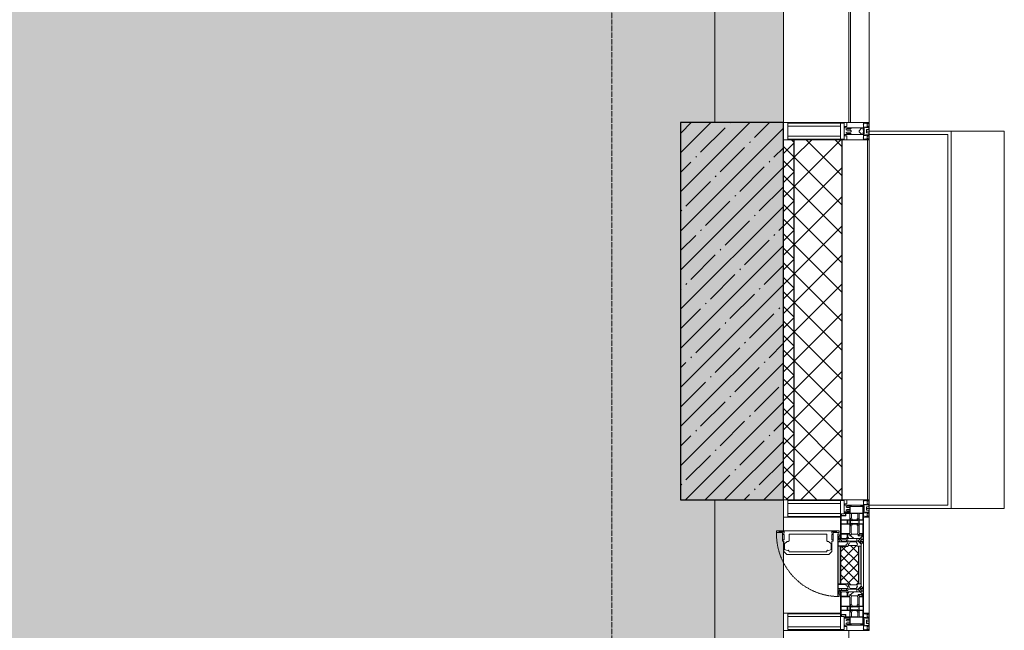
# Model space of a CAD drawing. Header units: millimetres. Extents: x -542966 to 178656, y -69521 to 267189.
# Tile 319 of 388: x -157028 to -154160, y 251906 to 253686. Entities that reach past the tile are written whole.
import ezdxf

# ---------------------------------------------------------------- set-up
doc = ezdxf.new("R2010")
doc.units = ezdxf.units.MM
doc.linetypes.add('-D1-02х01', pattern=[3, 2, -1])
doc.linetypes.add('-D1d1-15x02', pattern=[19, 15, -2, 0, -2])
for name, color, linetype, lineweight in [('_0', 7, 'Continuous', 13), ('A-COLS', 7, 'Continuous', 5), ('A-DETL-GENF', 7, 'Continuous', 5), ('A-GLAZ', 7, 'Continuous', 5), ('A-GLAZ-CURT', 8, 'Continuous', 5), ('A-GLAZ-CWMG', 8, 'Continuous', 5), ('A-WALL', 7, 'Continuous', 5), ('A-WALL-FNSH', 8, 'Continuous', 5), ('I-WALL', 7, 'Continuous', 5), ('S-COLS', 7, 'Continuous', 5), ('S-GRID', 7, 'Continuous', 5)]:
    doc.layers.add(name, color=color, linetype=linetype, lineweight=lineweight)

# ---------------------------------------------------------------- blocks, each defined once
blk = doc.blocks.new('System Panel - A_PAN_Glass-4754382-50_AS_M_L19')
at = {"layer": 'A-GLAZ-CURT'}
for p, q in [((800, 55), (-800, 55)), ((-800, 55), (-800, 0)), ((800, 0), (800, 55)), ((-800, 0), (800, 0))]:
    blk.add_line(p, q, dxfattribs=at)
blk = doc.blocks.new('Rectangular Mullion - 50Wx250H-V1-50_AS_M_L19')
at = {"layer": 'A-DETL-GENF'}
for p, q in [((-25, 65.2), (-25, 250)), ((-25, 250), (0, 250)), ((-23, 237.3), (0, 237.3)), ((-23, 237.3), (-23, 73.6)), ((-14.9, 84), (-14.9, 237.3)), ((25, 250), (0, 250)), ((23, 237.3), (0, 237.3)), ((14.9, 84), (14.9, 237.3)), ((23, 237.3), (23, 73.6)), ((25, 65.2), (25, 250)), ((-14, 65.2), (-25, 65.2)), ((0, 84), (-23, 84)), ((-0.5, 73.6), (-23, 73.6)), ((-14, 71.3), (-14, 65.2)), ((-10, 71.3), (-14, 71.3)), ((-10, 53), (-10, 71.3)), ((-7, 65.2), (-5.9, 67.3)), ((-7, 65.2), (-7, 54.7)), ((-4.1, 67.3), (-5.9, 67.3)), ((-4.1, 67.3), (-2.9, 65.1)), ((-2.9, 65.1), (-2.9, 54.6)), ((0, 84), (23, 84)), ((0.5, 73.6), (23, 73.6)), ((4.1, 67.3), (2.9, 65.1)), ((2.9, 65.1), (2.9, 54.6)), ((4.1, 67.3), (5.9, 67.3)), ((7, 65.2), (5.9, 67.3)), ((7, 65.2), (7, 54.7)), ((10, 71.3), (14, 71.3)), ((10, 53), (10, 71.3)), ((14, 71.3), (14, 65.2)), ((14, 65.2), (25, 65.2)), ((-8.7, 53), (-10, 53)), ((-10, 53), (-10, 17)), ((-8.7, 53), (-7, 54.7)), ((-8.5, 23), (-1.5, 30)), ((-1.3, 53), (-2.9, 54.6)), ((-1.5, 30), (0, 30)), ((0, 53), (-1.3, 53)), ((0, 53), (1.3, 53)), ((1.5, 30), (0, 30)), ((1.3, 53), (2.9, 54.6)), ((8.5, 23), (1.5, 30)), ((8.7, 53), (7, 54.7)), ((8.7, 53), (10, 53)), ((10, 53), (10, 17)), ((-23.8, 14.6), (-25, 14.2)), ((-25, 0), (-25, 14.2)), ((-22.3, 17), (-23.8, 17)), ((-23.8, 17), (-23.8, 14.6)), ((-22.5, 10.6), (-23.8, 14.6)), ((-22.5, 10.6), (-23.7, 9.9)), ((-23.7, 1.3), (-23.7, 9.9)), ((-23.7, 1.3), (-11.8, 1.3)), ((-23.2, 10.2), (-22.5, 8)), ((-22.5, 8), (-22.5, 4.5)), ((-21.3, 4.5), (-22.5, 4.5)), ((-22.3, 17), (-22.3, 16)), ((-22.3, 16), (-21.3, 16)), ((-19, 17.6), (-21.3, 16)), ((-21.3, 4.5), (-21.3, 6.5)), ((-21.3, 6.5), (-14.2, 6.5)), ((-18.4, 16.6), (-19, 17.6)), ((-7.4, 16.6), (-18.4, 16.6)), ((-14.2, 6.5), (-14.2, 4.5)), ((-13.2, 4.5), (-14.2, 4.5)), ((-13.2, 4.5), (-12.2, 7.2)), ((-12.7, 7.6), (-11.3, 11.4)), ((-12.7, 7.6), (-11.8, 6.9)), ((-12.2, 9), (-12.2, 14.8)), ((-12.2, 14.8), (0, 14.8)), ((-11.8, 1.3), (-11.8, 6.9)), ((-10.5, 11.2), (-11.3, 11.4)), ((-10.5, 1.5), (-10.5, 11.2)), ((-4.8, 1.5), (-10.5, 1.5)), ((-10, 17), (-7.5, 17)), ((-8.5, 18.5), (-8.5, 23)), ((-7.5, 18.5), (-8.5, 18.5)), ((-7.5, 17), (-7.5, 18.5)), ((-7.4, 18), (-7.4, 16.6)), ((-2.6, 18), (-7.4, 18)), ((0, 8), (-4.8, 8)), ((-4.8, 1.5), (-4.8, 8)), ((-2.6, 18), (-2.6, 16.8)), ((-2.6, 16.8), (0, 16.8)), ((2.6, 16.8), (0, 16.8)), ((0, 14.8), (0, 16.8)), ((0, 14.8), (0, 16.8)), ((12.2, 14.8), (0, 14.8)), ((0, 0), (0, 8)), ((0, 8), (4.8, 8)), ((0, 0), (0, 8)), ((2.6, 18), (2.6, 16.8)), ((2.6, 18), (7.4, 18)), ((4.8, 1.5), (4.8, 8)), ((4.8, 1.5), (10.5, 1.5)), ((7.4, 18), (7.4, 16.6)), ((7.4, 16.6), (18.4, 16.6)), ((7.5, 18.5), (8.5, 18.5)), ((7.5, 17), (7.5, 18.5)), ((10, 17), (7.5, 17)), ((8.5, 18.5), (8.5, 23)), ((10.5, 11.2), (11.3, 11.4)), ((10.5, 1.5), (10.5, 11.2)), ((12.7, 7.6), (11.3, 11.4)), ((12.7, 7.6), (11.8, 6.9)), ((11.8, 1.3), (11.8, 6.9)), ((23.7, 1.3), (11.8, 1.3)), ((12.2, 9), (12.2, 14.8)), ((13.2, 4.5), (12.2, 7.2)), ((13.2, 4.5), (14.2, 4.5)), ((21.3, 6.5), (14.2, 6.5)), ((14.2, 6.5), (14.2, 4.5)), ((18.4, 16.6), (19, 17.6)), ((19, 17.6), (21.3, 16)), ((22.3, 16), (21.3, 16)), ((21.3, 4.5), (21.3, 6.5)), ((21.3, 4.5), (22.5, 4.5)), ((22.3, 17), (22.3, 16)), ((22.3, 17), (23.8, 17)), ((22.5, 10.6), (23.8, 14.6)), ((22.5, 10.6), (23.7, 9.9)), ((23.2, 10.2), (22.5, 8)), ((22.5, 8), (22.5, 4.5)), ((23.7, 1.3), (23.7, 9.9)), ((23.8, 17), (23.8, 14.6)), ((23.8, 14.6), (25, 14.2)), ((25, 0), (25, 14.2)), ((-25, 0), (0, 0)), ((25, 0), (0, 0))]:
    blk.add_line(p, q, dxfattribs=at)
for centre, start, end in [((-0.5, 73.1), 360, 90), ((0.5, 73.1), 90, 180)]:
    blk.add_arc(centre, 0.5, start, end, dxfattribs=at)
blk = doc.blocks.new('Rectangular Mullion - R_StandardFrame_50Wx250H-4754379-50_AS_M_L19')
at = {"layer": 'A-GLAZ-CWMG', "lineweight": 9}
for p, q in [((-25, -250), (-25, 0)), ((-25, 0), (25, 0)), ((25, 0), (25, -250)), ((25, -250), (-25, -250))]:
    blk.add_line(p, q, dxfattribs=at)
blk = doc.blocks.new('Rectangular Mullion - 50Wx250H-2623690-50_AS_M_L19')
at = {"layer": 'A-DETL-GENF'}
for p, q in [((-25, 84), (-25, 250)), ((-25, 250), (0, 250)), ((-23, 237.3), (0, 237.3)), ((-23, 237.3), (-23, 84)), ((-14.9, 84), (-14.9, 237.3)), ((25, 250), (0, 250)), ((23, 237.3), (0, 237.3)), ((14.9, 84), (14.9, 237.3)), ((23, 237.3), (23, 73.6)), ((25, 65.2), (25, 250)), ((0, 84), (-15, 84)), ((-0.5, 73.6), (-15, 73.6)), ((-10, 71.3), (-12, 71.3)), ((-10, 57.4), (-10, 71.3)), ((-7, 65.2), (-5.9, 67.3)), ((-7, 65.2), (-7, 57)), ((-4.1, 67.3), (-5.9, 67.3)), ((-4.1, 67.3), (-2.9, 65.1)), ((-2.9, 65.1), (-2.9, 57)), ((0, 84), (23, 84)), ((0.5, 73.6), (23, 73.6)), ((4.1, 67.3), (2.9, 65.1)), ((2.9, 65.1), (2.9, 57)), ((4.1, 67.3), (5.9, 67.3)), ((7, 65.2), (5.9, 67.3)), ((7, 65.2), (7, 54.7)), ((10, 71.3), (14, 71.3)), ((10, 53), (10, 71.3)), ((14, 71.3), (14, 65.2)), ((14, 65.2), (25, 65.2)), ((8.7, 53), (7, 54.7)), ((8.7, 53), (10, 53)), ((10, 53), (10, 17)), ((-23.8, 14.6), (-25, 14.2)), ((-25, 0), (-25, 14.2)), ((-23.8, 17), (-23.8, 14.6)), ((-22.5, 10.6), (-23.8, 14.6)), ((-22.5, 10.6), (-23.7, 9.9)), ((-23.7, 1.3), (-23.7, 9.9)), ((-23.7, 1.3), (-11.8, 1.3)), ((-23.2, 10.2), (-22.5, 8)), ((-22.5, 8), (-22.5, 4.5)), ((-21.3, 4.5), (-22.5, 4.5)), ((-22.3, 17), (-22.3, 16)), ((-22.3, 16), (-21.3, 16)), ((-19.9, 17), (-21.3, 16)), ((-21.3, 4.5), (-21.3, 6.5)), ((-21.3, 6.5), (-14.2, 6.5)), ((-7.4, 16.6), (-18.4, 16.6)), ((-14.2, 6.5), (-14.2, 4.5)), ((-13.2, 4.5), (-14.2, 4.5)), ((-13.2, 4.5), (-12.2, 7.2)), ((-12.7, 7.6), (-11.3, 11.4)), ((-12.7, 7.6), (-11.8, 6.9)), ((-12.2, 9), (-12.2, 14.8)), ((-12.2, 14.8), (0, 14.8)), ((-11.8, 1.3), (-11.8, 6.9)), ((-10.5, 11.2), (-11.3, 11.4)), ((-10.5, 1.5), (-10.5, 11.2)), ((-4.8, 1.5), (-10.5, 1.5)), ((0, 8), (-4.8, 8)), ((-4.8, 1.5), (-4.8, 8)), ((-2.6, 16.8), (0, 16.8)), ((2.6, 16.8), (0, 16.8)), ((0, 14.8), (0, 16.8)), ((0, 14.8), (0, 16.8)), ((12.2, 14.8), (0, 14.8)), ((0, 0), (0, 8)), ((0, 8), (4.8, 8)), ((0, 0), (0, 8)), ((4.8, 1.5), (4.8, 8)), ((4.8, 1.5), (10.5, 1.5)), ((8.5, 23), (6, 25.5)), ((6, 18), (7.4, 18)), ((7.4, 18), (7.4, 16.6)), ((7.4, 16.6), (18.4, 16.6)), ((7.5, 18.5), (8.5, 18.5)), ((7.5, 17), (7.5, 18.5)), ((10, 17), (7.5, 17)), ((8.5, 18.5), (8.5, 23)), ((10.5, 11.2), (11.3, 11.4)), ((10.5, 1.5), (10.5, 11.2)), ((12.7, 7.6), (11.3, 11.4)), ((12.7, 7.6), (11.8, 6.9)), ((11.8, 1.3), (11.8, 6.9)), ((23.7, 1.3), (11.8, 1.3)), ((12.2, 9), (12.2, 14.8)), ((13.2, 4.5), (12.2, 7.2)), ((13.2, 4.5), (14.2, 4.5)), ((21.3, 6.5), (14.2, 6.5)), ((14.2, 6.5), (14.2, 4.5)), ((18.4, 16.6), (19, 17.6)), ((19, 17.6), (21.3, 16)), ((22.3, 16), (21.3, 16)), ((21.3, 4.5), (21.3, 6.5)), ((21.3, 4.5), (22.5, 4.5)), ((22.3, 17), (22.3, 16)), ((22.3, 17), (23.8, 17)), ((22.5, 10.6), (23.8, 14.6)), ((22.5, 10.6), (23.7, 9.9)), ((23.2, 10.2), (22.5, 8)), ((22.5, 8), (22.5, 4.5)), ((23.7, 1.3), (23.7, 9.9)), ((23.8, 17), (23.8, 14.6)), ((23.8, 14.6), (25, 14.2)), ((25, 0), (25, 14.2)), ((-25, 0), (0, 0)), ((25, 0), (0, 0))]:
    blk.add_line(p, q, dxfattribs=at)
for centre, start, end in [((-0.5, 73.1), 360, 90), ((0.5, 73.1), 90, 180)]:
    blk.add_arc(centre, 0.5, start, end, dxfattribs=at)
blk = doc.blocks.new('Rectangular Mullion - R_StandardFrame_50Wx250H-V33-50_AS_M_L19')
at = {"layer": 'A-GLAZ-CWMG', "lineweight": 9}
for p, q in [((-25, -17), (-25, 0)), ((-25, 0), (25, 0)), ((25, 0), (25, -250)), ((-25, -250), (-25, -84)), ((25, -250), (-25, -250))]:
    blk.add_line(p, q, dxfattribs=at)
blk = doc.blocks.new('A_PAN_Створка - 383мм-V34-50_AS_M_L19')
at = {"layer": 'A-GLAZ-CURT'}
h = blk.add_hatch(dxfattribs=at)
h.set_pattern_fill('FP_36', color=256, style=0, pattern_type=2)
h.set_pattern_definition([(315, (-26710, 37700), (14.142136, 14.142136), []), (45, (-26710, 37700), (-14.142136, 14.142136), [])])
h.paths.add_polyline_path([(-57.2, 60.8), (-57.2, 36.4), (-54.9, 34.1), (-54.5, 31.8), (54.5, 31.8), (54.9, 34.1), (57.2, 36.4), (57.2, 60.8), (54.6, 63.4), (53.6, 82.7), (-54.6, 81.8), (-54.6, 63.4)])
at = {"layer": 'A-DETL-GENF', "color": 9, "true_color": 0xc8c8c8}
for p, q in [((95.1, 270.5), (95.1, 252.9)), ((99.6, 270.5), (95.1, 270.5)), ((97.9, 262.4), (95.1, 262.4)), ((97.9, 262.4), (97.9, 248.4)), ((99.6, 270.5), (99.6, 87.5)), ((39.7, 249), (31.1, 240.4)), ((31.1, 117.6), (31.1, 240.4)), ((41.4, 234.2), (39.1, 233.8)), ((39.1, 179), (39.1, 233.8)), ((70.1, 249), (39.7, 249)), ((41.4, 234.2), (43.5, 236.3)), ((45, 244.7), (42.3, 239.8)), ((42.3, 239.8), (43.5, 236.3)), ((45.9, 246.8), (45, 244.7)), ((63.3, 246.8), (45.9, 246.8)), ((64.1, 245), (63.3, 246.8)), ((64.1, 245), (66.7, 241)), ((66.7, 241), (68.6, 239.7)), ((68.6, 239.7), (68.6, 236.4)), ((68.6, 236.4), (71.1, 233.9)), ((70.1, 252.9), (70.1, 249)), ((95.1, 252.9), (70.1, 252.9)), ((71.1, 233.9), (89.5, 233.9)), ((74.1, 248.4), (74.1, 252.9)), ((89.1, 248.4), (74.1, 248.4)), ((89.1, 252.9), (89.1, 248.4)), ((89.5, 233.9), (90.6, 232.8)), ((90.6, 125.2), (90.6, 232.8)), ((93.1, 248.4), (93.1, 252.9)), ((97.9, 248.4), (93.1, 248.4)), ((39.1, 179), (39.1, 124.2)), ((39.7, 109), (31.1, 117.6)), ((41.4, 123.8), (39.1, 124.2)), ((41.4, 123.8), (43.5, 121.7)), ((42.3, 118.2), (43.5, 121.7)), ((45, 113.3), (42.3, 118.2)), ((64.1, 113), (66.7, 117)), ((66.7, 117), (68.6, 118.3)), ((68.6, 121.6), (71.1, 124.1)), ((68.6, 118.3), (68.6, 121.6)), ((71.1, 124.1), (89.5, 124.1)), ((89.5, 124.1), (90.6, 125.2)), ((70.1, 109), (39.7, 109)), ((45.9, 111.2), (45, 113.3)), ((63.3, 111.2), (45.9, 111.2)), ((64.1, 113), (63.3, 111.2)), ((70.1, 105.1), (70.1, 109)), ((95.1, 105.1), (70.1, 105.1)), ((74.1, 109.6), (74.1, 105.1)), ((89.1, 109.6), (74.1, 109.6)), ((89.1, 105.1), (89.1, 109.6)), ((93.1, 109.6), (93.1, 105.1)), ((97.9, 109.6), (93.1, 109.6)), ((95.1, 87.5), (95.1, 105.1)), ((97.9, 95.6), (95.1, 95.6)), ((99.6, 87.5), (95.1, 87.5)), ((97.9, 95.6), (97.9, 109.6))]:
    blk.add_line(p, q, dxfattribs=at)
at = {"layer": 'A-DETL-GENF'}
for p, q in [((-91.5, 92), (-91.5, 87.5)), ((-91.5, 92), (91.5, 92)), ((-91.5, 87.5), (-73.9, 87.5)), ((-83.4, 90.3), (-69.4, 90.3)), ((-83.4, 90.3), (-83.4, 87.5)), ((-73.9, 87.5), (-73.9, 62.5)), ((-69.4, 90.3), (-69.4, 85.5)), ((-67.9, 89.3), (-66.9, 90.3)), ((-67.9, 62.5), (-67.9, 89.3)), ((-66.9, 90.3), (-57.4, 90.3)), ((-57.4, 90.3), (-56.4, 89.4)), ((-56.4, 89.4), (-56.4, 67.7)), ((-53.9, 90.3), (-54.9, 89.3)), ((-54.9, 89.3), (-54.9, 85.6)), ((53.9, 90.3), (-53.9, 90.3)), ((53.9, 90.3), (54.9, 89.3)), ((54.9, 89.3), (54.9, 85.6)), ((57.4, 90.3), (56.4, 89.4)), ((56.4, 89.4), (56.4, 67.7)), ((66.9, 90.3), (57.4, 90.3)), ((67.9, 89.3), (66.9, 90.3)), ((67.9, 62.5), (67.9, 89.3)), ((69.4, 90.3), (69.4, 85.5)), ((83.4, 90.3), (69.4, 90.3)), ((91.5, 87.5), (73.9, 87.5)), ((73.9, 87.5), (73.9, 62.5)), ((83.4, 90.3), (83.4, 87.5)), ((91.5, 92), (91.5, 87.5)), ((-69.4, 85.5), (-73.9, 85.5)), ((-73.9, 81.5), (-69.4, 81.5)), ((-69.4, 66.5), (-73.9, 66.5)), ((-73.9, 62.5), (-70, 62.5)), ((-70, 62.5), (-70, 32.1)), ((-69.4, 81.5), (-69.4, 66.5)), ((-61.7, 62.5), (-67.9, 62.5)), ((-66, 56.5), (-62, 59.1)), ((-62, 59.1), (-60.7, 61)), ((-60.1, 67.7), (-61.7, 64.9)), ((-61.7, 64.9), (-61.7, 62.5)), ((-60.7, 61), (-57.4, 61)), ((-56.4, 67.7), (-60.1, 67.7)), ((-57.4, 61), (-54.9, 63.5)), ((-54.6, 63.4), (-57.2, 60.8)), ((-57.2, 60.8), (-57.2, 36.4)), ((-54.9, 85.6), (-53.9, 84.6)), ((-54.9, 81.9), (-53.8, 83)), ((-54.9, 63.5), (-54.9, 81.9)), ((-53.6, 82.7), (-54.6, 81.8)), ((-54.6, 81.8), (-54.6, 63.4)), ((-53.9, 84.6), (53.9, 84.6)), ((53.8, 83), (-53.8, 83)), ((53.6, 82.7), (-53.6, 82.7)), ((54.6, 81.8), (53.6, 82.7)), ((54.9, 81.9), (53.8, 83)), ((54.9, 85.6), (53.9, 84.6)), ((54.6, 63.4), (54.6, 81.8)), ((57.2, 60.8), (54.6, 63.4)), ((54.9, 63.5), (54.9, 81.9)), ((57.4, 61), (54.9, 63.5)), ((56.4, 67.7), (60.1, 67.7)), ((57.2, 36.4), (57.2, 60.8)), ((60.7, 61), (57.4, 61)), ((60.1, 67.7), (61.7, 64.9)), ((62, 59.1), (60.7, 61)), ((61.7, 64.9), (61.7, 62.5)), ((61.7, 62.5), (67.9, 62.5)), ((66, 56.5), (62, 59.1)), ((69.4, 85.5), (73.9, 85.5)), ((69.4, 81.5), (69.4, 66.5)), ((73.9, 81.5), (69.4, 81.5)), ((69.4, 66.5), (73.9, 66.5)), ((70, 62.5), (70, 32.1)), ((73.9, 62.5), (70, 62.5)), ((-70, 32.1), (-61.4, 23.5)), ((-66, 56.5), (-67.8, 55.7)), ((-67.8, 55.7), (-67.8, 38.3)), ((-67.8, 38.3), (-65.7, 37.4)), ((-65.7, 37.4), (-60.8, 34.7)), ((-60.8, 34.7), (-57.3, 35.9)), ((-55.2, 33.8), (-57.3, 35.9)), ((-57.2, 36.4), (-54.9, 34.1)), ((-55.2, 33.8), (-54.8, 31.5)), ((-54.9, 34.1), (-54.5, 31.8)), ((-53.9, 30.5), (-54.9, 29.5)), ((-54.9, 29.5), (-54.9, 25.8)), ((0, 31.5), (-54.8, 31.5)), ((-54.5, 31.8), (54.5, 31.8)), ((53.9, 30.5), (-53.9, 30.5)), ((0, 31.5), (54.8, 31.5)), ((53.9, 30.5), (54.9, 29.5)), ((54.5, 31.8), (54.9, 34.1)), ((55.2, 33.8), (54.8, 31.5)), ((54.9, 34.1), (57.2, 36.4)), ((54.9, 29.5), (54.9, 25.8)), ((55.2, 33.8), (57.3, 35.9)), ((60.8, 34.7), (57.3, 35.9)), ((65.7, 37.4), (60.8, 34.7)), ((70, 32.1), (61.4, 23.5)), ((67.8, 38.3), (65.7, 37.4)), ((66, 56.5), (67.8, 55.7)), ((67.8, 55.7), (67.8, 38.3)), ((61.4, 23.5), (-61.4, 23.5)), ((-54.9, 25.8), (-53.9, 24.8)), ((-53.9, 24.8), (53.9, 24.8)), ((54.9, 25.8), (53.9, 24.8))]:
    blk.add_line(p, q, dxfattribs=at)
at = {"layer": 'A-GLAZ'}
for p, q in [((-91.5, 92), (91.5, 92)), ((-91.5, 87.5), (-91.5, 92)), ((-73.9, 87.5), (-91.5, 87.5)), ((-85, 84), (-85, 87.5)), ((-85, 87.5), (-78, 87.5)), ((-78, 87.5), (-78, 84)), ((-73.9, 62.5), (-73.9, 87.5)), ((73.9, 87.5), (73.9, 62.5)), ((91.5, 87.5), (73.9, 87.5)), ((78, 87.5), (78, 84)), ((85, 87.5), (78, 87.5)), ((85, 84), (85, 87.5)), ((91.5, 92), (91.5, 87.5)), ((-153, 73.5), (-150, 73.5)), ((-153, 60), (-153, 73.5)), ((-152, 20), (-152, 73.5)), ((-150.5, 69.5), (-150.5, 73.5)), ((-145, 69.5), (-150.5, 69.5)), ((-150.5, 33.6), (-150.5, 68)), ((-150.5, 68), (-143.5, 68)), ((-150, 84), (-78, 84)), ((-150, 73.5), (-150, 84)), ((-148.5, 82.5), (-132.4, 82.5)), ((-148.5, 81), (-148.5, 82.5)), ((-143.5, 81), (-148.5, 81)), ((-145, 69.5), (-145, 79.5)), ((-143.5, 68), (-143.5, 81)), ((-132.4, 56.6), (-132.4, 82.5)), ((-131, 82.5), (-120.8, 82.5)), ((-131, 82.5), (-131, 64.6)), ((-131, 64.6), (-120.8, 64.6)), ((-131, 56.5), (-131, 62.6)), ((-120.8, 62.6), (-131, 62.6)), ((-120.8, 82.5), (-120.8, 64.6)), ((-120.8, 56.5), (-120.8, 62.6)), ((-119.3, 82.5), (-92.5, 82.5)), ((-119.3, 56.6), (-119.3, 82.5)), ((-92.5, 56.6), (-92.5, 82.5)), ((-90.8, 82.5), (-79.5, 82.5)), ((-90.8, 64.6), (-90.8, 82.5)), ((-80.1, 64.6), (-90.8, 64.6)), ((-90.8, 62.7), (-90.8, 56.6)), ((-80.4, 62.7), (-90.8, 62.7)), ((-78, 84), (-85, 84)), ((-80.4, 61.1), (-80.4, 62.7)), ((-78, 61.1), (-80.4, 61.1)), ((-80.1, 66.1), (-80.1, 64.6)), ((-78, 66.1), (-80.1, 66.1)), ((-79.5, 82.5), (-79.5, 80.6)), ((-79.5, 80.6), (-78, 80.6)), ((-78, 84), (-73.9, 84)), ((-78, 84), (-78, 23.5)), ((-78, 66.1), (-78, 61.1)), ((-70, 62.5), (-73.9, 62.5)), ((-70, 32.1), (-70, 62.5)), ((70, 62.5), (70, 32.1)), ((73.9, 62.5), (70, 62.5)), ((73.9, 84), (78, 84)), ((78, 84), (85, 84)), ((78, 84), (150, 84)), ((78, 23.5), (78, 84)), ((79.5, 80.6), (78, 80.6)), ((78, 66.1), (78, 61.1)), ((78, 66.1), (80.1, 66.1)), ((78, 61.1), (80.4, 61.1)), ((90.8, 82.5), (79.5, 82.5)), ((79.5, 82.5), (79.5, 80.6)), ((80.1, 66.1), (80.1, 64.6)), ((80.1, 64.6), (90.8, 64.6)), ((80.4, 62.7), (90.8, 62.7)), ((80.4, 61.1), (80.4, 62.7)), ((90.8, 64.6), (90.8, 82.5)), ((90.8, 62.7), (90.8, 56.6)), ((119.3, 82.5), (92.5, 82.5)), ((92.5, 56.6), (92.5, 82.5)), ((119.3, 56.6), (119.3, 82.5)), ((120.8, 82.5), (120.8, 64.6)), ((131, 82.5), (120.8, 82.5)), ((131, 64.6), (120.8, 64.6)), ((120.8, 56.5), (120.8, 62.6)), ((120.8, 62.6), (131, 62.6)), ((131, 82.5), (131, 64.6)), ((131, 56.5), (131, 62.6)), ((132.4, 56.6), (132.4, 82.5)), ((148.5, 82.5), (132.4, 82.5)), ((143.5, 81), (148.5, 81)), ((143.5, 68), (143.5, 81)), ((150.5, 68), (143.5, 68)), ((145, 69.5), (145, 79.5)), ((145, 69.5), (150.5, 69.5)), ((148.5, 81), (148.5, 82.5)), ((150, 84), (150, 73.5)), ((150, 73.5), (153, 73.5)), ((150.5, 69.5), (150.5, 73.5)), ((150.5, 33.6), (150.5, 68)), ((152, 20), (152, 73.5)), ((153, 73.5), (153, 60)), ((-171, 57), (-156, 57)), ((-171, 17), (-171, 57)), ((-171, 55.5), (-152, 55.5)), ((-150.5, 56.6), (-132.4, 56.6)), ((-136.4, 52.4), (-150.5, 52.4)), ((-136.3, 33.6), (-150.5, 33.6)), ((-150.5, 29.4), (-132.4, 29.4)), ((-150.5, 17), (-150.5, 29.4)), ((-137.2, 54.8), (-135.8, 50.8)), ((-132.5, 54.8), (-137.2, 54.8)), ((-137.2, 31), (-135.8, 35)), ((-132.5, 31), (-137.2, 31)), ((-132.1, 49), (-135.8, 50.8)), ((-132.1, 36.8), (-135.8, 35)), ((-132.5, 53.8), (-133.4, 52)), ((-133.4, 52), (-130.1, 50.4)), ((-133.4, 33.7), (-130.1, 35.3)), ((-132.5, 31.9), (-133.4, 33.7)), ((-132.5, 53.8), (-132.5, 54.8)), ((-132.5, 31.9), (-132.5, 31)), ((-132.4, 29.4), (-132.4, 18.6)), ((-132.1, 49), (-132.1, 36.8)), ((-131, 56.5), (-120.8, 56.5)), ((-131, 55.1), (-131, 52.7)), ((-120.8, 55.1), (-131, 55.1)), ((-129.4, 51.1), (-131, 52.7)), ((-129.4, 34.6), (-131, 33)), ((-131, 30.9), (-131, 33)), ((-120.8, 30.9), (-131, 30.9)), ((-131, 29.5), (-120.8, 29.5)), ((-131, 18.2), (-131, 29.5)), ((-130.1, 50.4), (-129.4, 51.1)), ((-130.1, 35.3), (-130.1, 50.4)), ((-130.1, 35.3), (-129.4, 34.6)), ((-122.4, 51.1), (-120.8, 52.7)), ((-121.7, 50.4), (-122.4, 51.1)), ((-121.7, 35.3), (-122.4, 34.6)), ((-122.4, 34.6), (-120.8, 33)), ((-118.4, 52), (-121.7, 50.4)), ((-121.7, 35.3), (-121.7, 50.4)), ((-118.4, 33.7), (-121.7, 35.3)), ((-120.8, 55.1), (-120.8, 52.7)), ((-120.8, 30.9), (-120.8, 33)), ((-120.8, 18.2), (-120.8, 29.5)), ((-119.7, 49), (-115.9, 50.8)), ((-119.7, 49), (-119.7, 36.8)), ((-119.7, 36.8), (-115.9, 35)), ((-92.5, 56.6), (-119.3, 56.6)), ((-119.3, 54.8), (-114.6, 54.8)), ((-119.3, 53.8), (-119.3, 54.8)), ((-119.3, 53.8), (-118.4, 52)), ((-119.3, 31.9), (-118.4, 33.7)), ((-119.3, 31.9), (-119.3, 31)), ((-119.3, 31), (-114.6, 31)), ((-92.5, 29.4), (-119.3, 29.4)), ((-119.3, 29.4), (-119.3, 18.6)), ((-114.6, 54.8), (-115.9, 50.8)), ((-114.6, 31), (-115.9, 35)), ((-94.1, 33.5), (-115.4, 33.5)), ((-94.1, 52.5), (-115.3, 52.5)), ((-89.9, 50.9), (-94.1, 52.5)), ((-89.9, 35.1), (-94.1, 33.5)), ((-92.5, 18.6), (-92.5, 29.4)), ((-90.8, 56.6), (-85.9, 56.6)), ((-90.8, 18.5), (-90.8, 29.4)), ((-90.8, 29.4), (-85.9, 29.4)), ((-89.9, 52.2), (-88.6, 53.5)), ((-89.9, 52.2), (-89.9, 50.9)), ((-89.9, 35.1), (-89.9, 50.9)), ((-89.9, 32.5), (-89.9, 35.1)), ((-85.9, 32.5), (-89.9, 32.5)), ((-85.9, 53.5), (-88.6, 53.5)), ((-85.9, 56.6), (-85.9, 53.5)), ((-85.9, 53.5), (-78, 45.6)), ((-85.9, 29.4), (-85.9, 32.5)), ((-85.9, 21.9), (-85.9, 29.4)), ((-70, 33.8), (-83.4, 20.4)), ((-78, 45.6), (-78, 36.8)), ((-78, 36.8), (-70, 36.8)), ((-67.2, 29.3), (-73, 23.5)), ((-70, 36.8), (-70, 33.8)), ((-61.4, 23.5), (-70, 32.1)), ((-64.6, 26.8), (-67.2, 29.3)), ((70, 32.1), (61.4, 23.5)), ((64.6, 26.8), (67.2, 29.3)), ((67.2, 29.3), (73, 23.5)), ((70, 36.8), (70, 33.8)), ((78, 36.8), (70, 36.8)), ((70, 33.8), (83.4, 20.4)), ((85.9, 53.5), (78, 45.6)), ((78, 45.6), (78, 36.8)), ((85.9, 56.6), (85.9, 53.5)), ((90.8, 56.6), (85.9, 56.6)), ((85.9, 53.5), (88.6, 53.5)), ((85.9, 32.5), (89.9, 32.5)), ((85.9, 29.4), (85.9, 32.5)), ((85.9, 21.9), (85.9, 29.4)), ((90.8, 29.4), (85.9, 29.4)), ((89.9, 52.2), (88.6, 53.5)), ((89.9, 50.9), (94.1, 52.5)), ((89.9, 52.2), (89.9, 50.9)), ((89.9, 35.1), (89.9, 50.9)), ((89.9, 35.1), (94.1, 33.5)), ((89.9, 32.5), (89.9, 35.1)), ((90.8, 18.5), (90.8, 29.4)), ((92.5, 56.6), (119.3, 56.6)), ((92.5, 18.6), (92.5, 29.4)), ((92.5, 29.4), (119.3, 29.4)), ((94.1, 52.5), (115.3, 52.5)), ((94.1, 33.5), (115.4, 33.5)), ((114.6, 54.8), (115.9, 50.8)), ((119.3, 54.8), (114.6, 54.8)), ((114.6, 31), (115.9, 35)), ((119.3, 31), (114.6, 31)), ((119.7, 49), (115.9, 50.8)), ((119.7, 36.8), (115.9, 35)), ((119.3, 53.8), (118.4, 52)), ((118.4, 52), (121.7, 50.4)), ((118.4, 33.7), (121.7, 35.3)), ((119.3, 31.9), (118.4, 33.7)), ((119.3, 53.8), (119.3, 54.8)), ((119.3, 31.9), (119.3, 31)), ((119.3, 29.4), (119.3, 18.6)), ((119.7, 49), (119.7, 36.8)), ((131, 56.5), (120.8, 56.5)), ((120.8, 55.1), (120.8, 52.7)), ((120.8, 55.1), (131, 55.1)), ((122.4, 51.1), (120.8, 52.7)), ((122.4, 34.6), (120.8, 33)), ((120.8, 30.9), (120.8, 33)), ((120.8, 30.9), (131, 30.9)), ((120.8, 18.2), (120.8, 29.5)), ((131, 29.5), (120.8, 29.5)), ((121.7, 50.4), (122.4, 51.1)), ((121.7, 35.3), (121.7, 50.4)), ((121.7, 35.3), (122.4, 34.6)), ((129.4, 51.1), (131, 52.7)), ((130.1, 50.4), (129.4, 51.1)), ((130.1, 35.3), (129.4, 34.6)), ((129.4, 34.6), (131, 33)), ((133.4, 52), (130.1, 50.4)), ((130.1, 35.3), (130.1, 50.4)), ((133.4, 33.7), (130.1, 35.3)), ((131, 55.1), (131, 52.7)), ((131, 30.9), (131, 33)), ((131, 18.2), (131, 29.5)), ((132.1, 49), (135.8, 50.8)), ((132.1, 49), (132.1, 36.8)), ((132.1, 36.8), (135.8, 35)), ((150.5, 56.6), (132.4, 56.6)), ((150.5, 29.4), (132.4, 29.4)), ((132.4, 29.4), (132.4, 18.6)), ((132.5, 54.8), (137.2, 54.8)), ((132.5, 53.8), (132.5, 54.8)), ((132.5, 53.8), (133.4, 52)), ((132.5, 31.9), (133.4, 33.7)), ((132.5, 31.9), (132.5, 31)), ((132.5, 31), (137.2, 31)), ((137.2, 54.8), (135.8, 50.8)), ((137.2, 31), (135.8, 35)), ((136.3, 33.6), (150.5, 33.6)), ((136.4, 52.4), (150.5, 52.4)), ((150.5, 17), (150.5, 29.4)), ((171, 55.5), (152, 55.5)), ((156, 57), (171, 57)), ((171, 57), (171, 17)), ((-171, 18.5), (-153.5, 18.5)), ((-67.9, 17), (-171, 17)), ((-153.5, 18.5), (-152, 20)), ((-132.4, 18.6), (-150.5, 18.6)), ((-120.8, 18.2), (-131, 18.2)), ((-119.3, 18.6), (-92.5, 18.6)), ((-87.3, 18.5), (-90.8, 18.5)), ((-87.3, 21.9), (-85.9, 21.9)), ((-87.3, 20.4), (-87.3, 21.9)), ((-87.3, 20.4), (-87.3, 18.5)), ((-84.8, 20.4), (-87.3, 20.4)), ((-85.9, 18.2), (-85.9, 20.4)), ((-75.9, 18.2), (-85.9, 18.2)), ((-83.4, 20.4), (-84.8, 20.4)), ((-78, 23.5), (-67.9, 23.5)), ((-75.9, 23.5), (-73, 23.5)), ((-75.9, 21.5), (-75.9, 23.5)), ((-75.9, 21.5), (-75.9, 18.2)), ((-74.9, 21.5), (-75.9, 21.5)), ((-74.9, 17.9), (-74.9, 21.5)), ((-68.9, 17.9), (-74.9, 17.9)), ((-68.9, 21.5), (-68.9, 17.9)), ((-67.9, 21.5), (-68.9, 21.5)), ((-67.9, 23.5), (-64.6, 26.8)), ((-67.9, 23.5), (-64.6, 26.8)), ((-67.9, 21.5), (-67.9, 23.5)), ((-67.9, 17), (-67.9, 23.5)), ((-61.4, 23.5), (-67.9, 17)), ((67.9, 17), (-67.9, 17)), ((-67.9, 17), (67.9, 17)), ((-64.6, 26.8), (-61.4, 23.5)), ((61.4, 23.5), (-61.4, 23.5)), ((61.4, 23.5), (64.6, 26.8)), ((67.9, 17), (61.4, 23.5)), ((67.9, 23.5), (64.6, 26.8)), ((64.6, 26.8), (67.9, 23.5)), ((67.9, 21.5), (67.9, 23.5)), ((67.9, 23.5), (67.9, 17)), ((67.9, 23.5), (78, 23.5)), ((67.9, 21.5), (68.9, 21.5)), ((171, 17), (67.9, 17)), ((68.9, 21.5), (68.9, 17.9)), ((68.9, 17.9), (74.9, 17.9)), ((75.9, 23.5), (73, 23.5)), ((74.9, 21.5), (75.9, 21.5)), ((74.9, 17.9), (74.9, 21.5)), ((75.9, 21.5), (75.9, 23.5)), ((75.9, 21.5), (75.9, 18.2)), ((75.9, 18.2), (85.9, 18.2)), ((83.4, 20.4), (84.8, 20.4)), ((84.8, 20.4), (87.3, 20.4)), ((87.3, 21.9), (85.9, 21.9)), ((85.9, 18.2), (85.9, 20.4)), ((87.3, 20.4), (87.3, 21.9)), ((87.3, 20.4), (87.3, 18.5)), ((87.3, 18.5), (90.8, 18.5)), ((119.3, 18.6), (92.5, 18.6)), ((120.8, 18.2), (131, 18.2)), ((132.4, 18.6), (150.5, 18.6)), ((153.5, 18.5), (152, 20)), ((171, 18.5), (153.5, 18.5))]:
    blk.add_line(p, q, dxfattribs=at)
at = {"layer": 'A-GLAZ', "linetype": '-D1-02х01'}
blk.add_arc((91.4, 87.5), 183, 88.8555, 178.5909, dxfattribs=at)
at = {"layer": 'A-GLAZ'}
for centre, start, end in [((-156, 60), 270, 360), ((156, 60), 180, 270)]:
    blk.add_arc(centre, 3, start, end, dxfattribs=at)
blk = doc.blocks.new('Rectangular Mullion - 50Wx250H-V3-50_AS_M_L19')
at = {"layer": 'A-DETL-GENF'}
for p, q in [((-25, 65.2), (-25, 250)), ((-25, 250), (0, 250)), ((-23, 237.3), (0, 237.3)), ((-23, 237.3), (-23, 73.6)), ((-14.9, 84), (-14.9, 237.3)), ((25, 250), (0, 250)), ((23, 237.3), (0, 237.3)), ((14.9, 84), (14.9, 237.3)), ((23, 237.3), (23, 84)), ((25, 84), (25, 250)), ((-14, 65.2), (-25, 65.2)), ((0, 84), (-23, 84)), ((-0.5, 73.6), (-23, 73.6)), ((-14, 71.3), (-14, 65.2)), ((-10, 71.3), (-14, 71.3)), ((-10, 53), (-10, 71.3)), ((-7, 65.2), (-5.9, 67.3)), ((-7, 65.2), (-7, 54.7)), ((-4.1, 67.3), (-5.9, 67.3)), ((-4.1, 67.3), (-2.9, 65.1)), ((-2.9, 65.1), (-2.9, 57)), ((0, 84), (15, 84)), ((0.5, 73.6), (15, 73.6)), ((4.1, 67.3), (2.9, 65.1)), ((2.9, 65.1), (2.9, 57)), ((4.1, 67.3), (5.9, 67.3)), ((7, 65.2), (5.9, 67.3)), ((7, 65.2), (7, 57)), ((10, 71.3), (12, 71.3)), ((10, 57.4), (10, 71.3)), ((-8.7, 53), (-10, 53)), ((-10, 53), (-10, 17)), ((-8.7, 53), (-7, 54.7)), ((-23.8, 14.6), (-25, 14.2)), ((-25, 0), (-25, 14.2)), ((-22.3, 17), (-23.8, 17)), ((-23.8, 17), (-23.8, 14.6)), ((-22.5, 10.6), (-23.8, 14.6)), ((-22.5, 10.6), (-23.7, 9.9)), ((-23.7, 1.3), (-23.7, 9.9)), ((-23.7, 1.3), (-11.8, 1.3)), ((-23.2, 10.2), (-22.5, 8)), ((-22.5, 8), (-22.5, 4.5)), ((-21.3, 4.5), (-22.5, 4.5)), ((-22.3, 17), (-22.3, 16)), ((-22.3, 16), (-21.3, 16)), ((-19, 17.6), (-21.3, 16)), ((-21.3, 4.5), (-21.3, 6.5)), ((-21.3, 6.5), (-14.2, 6.5)), ((-18.4, 16.6), (-19, 17.6)), ((-7.4, 16.6), (-18.4, 16.6)), ((-14.2, 6.5), (-14.2, 4.5)), ((-13.2, 4.5), (-14.2, 4.5)), ((-13.2, 4.5), (-12.2, 7.2)), ((-12.7, 7.6), (-11.3, 11.4)), ((-12.7, 7.6), (-11.8, 6.9)), ((-12.2, 9), (-12.2, 14.8)), ((-12.2, 14.8), (0, 14.8)), ((-11.8, 1.3), (-11.8, 6.9)), ((-10.5, 11.2), (-11.3, 11.4)), ((-10.5, 1.5), (-10.5, 11.2)), ((-4.8, 1.5), (-10.5, 1.5)), ((-10, 17), (-7.5, 17)), ((-8.5, 23), (-6, 25.5)), ((-8.5, 18.5), (-8.5, 23)), ((-7.5, 18.5), (-8.5, 18.5)), ((-7.5, 17), (-7.5, 18.5)), ((-7.4, 18), (-7.4, 16.6)), ((-6, 18), (-7.4, 18)), ((0, 8), (-4.8, 8)), ((-4.8, 1.5), (-4.8, 8)), ((-2.6, 16.8), (0, 16.8)), ((2.6, 16.8), (0, 16.8)), ((0, 14.8), (0, 16.8)), ((0, 14.8), (0, 16.8)), ((12.2, 14.8), (0, 14.8)), ((0, 0), (0, 8)), ((0, 8), (4.8, 8)), ((0, 0), (0, 8)), ((4.8, 1.5), (4.8, 8)), ((4.8, 1.5), (10.5, 1.5)), ((7.4, 16.6), (18.4, 16.6)), ((10.5, 11.2), (11.3, 11.4)), ((10.5, 1.5), (10.5, 11.2)), ((12.7, 7.6), (11.3, 11.4)), ((12.7, 7.6), (11.8, 6.9)), ((11.8, 1.3), (11.8, 6.9)), ((23.7, 1.3), (11.8, 1.3)), ((12.2, 9), (12.2, 14.8)), ((13.2, 4.5), (12.2, 7.2)), ((13.2, 4.5), (14.2, 4.5)), ((21.3, 6.5), (14.2, 6.5)), ((14.2, 6.5), (14.2, 4.5)), ((19.9, 17), (21.3, 16)), ((22.3, 16), (21.3, 16)), ((21.3, 4.5), (21.3, 6.5)), ((21.3, 4.5), (22.5, 4.5)), ((22.3, 17), (22.3, 16)), ((22.5, 10.6), (23.8, 14.6)), ((22.5, 10.6), (23.7, 9.9)), ((23.2, 10.2), (22.5, 8)), ((22.5, 8), (22.5, 4.5)), ((23.7, 1.3), (23.7, 9.9)), ((23.8, 17), (23.8, 14.6)), ((23.8, 14.6), (25, 14.2)), ((25, 0), (25, 14.2)), ((-25, 0), (0, 0)), ((25, 0), (0, 0))]:
    blk.add_line(p, q, dxfattribs=at)
for centre, start, end in [((-0.5, 73.1), 360, 90), ((0.5, 73.1), 90, 180)]:
    blk.add_arc(centre, 0.5, start, end, dxfattribs=at)
blk = doc.blocks.new('Rectangular Mullion - R_StandardFrame_50Wx250H-4754380-50_AS_M_L19')
at = {"layer": 'A-GLAZ-CWMG', "lineweight": 9}
for p, q in [((-25, -250), (-25, 0)), ((-25, 0), (25, 0)), ((25, 0), (25, -17)), ((25, -84), (25, -250)), ((25, -250), (-25, -250))]:
    blk.add_line(p, q, dxfattribs=at)
blk = doc.blocks.new('Rectangular Mullion - R_StandardFrame_50Wx250H-V35-50_AS_M_L19')
at = {"layer": 'A-GLAZ-CWMG'}
for p, q in [((37450, 26809.6), (37450, 26850)), ((37700, 26570), (37700, 26850)), ((37450, 26570), (37450, 26780.1))]:
    blk.add_line(p, q, dxfattribs=at)
blk = doc.blocks.new('Rectangular Mullion - R_InvisibleFrame_50Wx250H-3514032-50_AS_M_L19')
at = {"layer": 'A-GLAZ-CWMG'}
for p, q in [((37450, 24950), (37450, 26520)), ((37640, 24950), (37640, 26520))]:
    blk.add_line(p, q, dxfattribs=at)
blk = doc.blocks.new('Rectangular Mullion - R_InvisibleFrame_50Wx250H-3586607-50_AS_M_L19')
at = {"layer": 'A-GLAZ-CWMG'}
for p, q in [((37640, 28000), (37640, 29600)), ((37450, 28000), (37450, 29450))]:
    blk.add_line(p, q, dxfattribs=at)
blk = doc.blocks.new('RST_AR_KMN_R22_B3_FCD_rvt-1-50_AS_M_L19')
at = {"layer": 'A-WALL'}
h = blk.add_hatch(dxfattribs=at)
h.set_pattern_fill('FP_6', color=256, style=0, pattern_type=2)
h.set_pattern_definition([(45, (0, 0), (-21.213203, 21.213203), []), (135, (0, 0), (-21.213203, -21.213203), [])])
h.paths.add_polyline_path([(37450, 26900), (37480, 26900), (37480, 27950), (37450, 27950), (37450, 27157.3)])
h = blk.add_hatch(dxfattribs=at)
h.set_pattern_fill('FP_7', color=256, style=0, pattern_type=2)
h.set_pattern_definition([(45, (0, 0), (-42.42641, 42.42641), []), (135, (0, 0), (-42.42641, -42.42641), [])])
h.paths.add_polyline_path([(37620, 26900), (37620, 27950), (37480, 27950), (37480, 26900)])
at = {"layer": 'A-COLS', "lineweight": 18}
for p, q in [((37938.5, 27975), (37700, 27975)), ((37700, 27975), (37700, 27965)), ((37938.5, 26875), (37938.5, 27975)), ((37700, 27965), (37928.5, 27965)), ((37928.5, 27965), (37928.5, 26885)), ((37928.5, 26885), (37700, 26885)), ((37700, 26885), (37700, 26875)), ((37700, 26875), (37938.5, 26875))]:
    blk.add_line(p, q, dxfattribs=at)
at = {"layer": 'A-COLS'}
for p, q in [((37938.5, 27975), (38093.3, 27975)), ((38093.3, 26875), (38093.3, 27975)), ((38093.3, 26875), (37938.5, 26875))]:
    blk.add_line(p, q, dxfattribs=at)
at = {"layer": 'A-WALL'}
for p, q in [((37480, 27950), (37450, 27950)), ((37450, 27950), (37450, 26900)), ((37695, 27950), (37620, 27950)), ((37695, 27950), (37695, 26900)), ((37450, 26900), (37480, 26900)), ((37620, 26900), (37695, 26900))]:
    blk.add_line(p, q, dxfattribs=at)
at = {"layer": 'A-WALL', "lineweight": 25}
for p, q in [((37620, 27950), (37480, 27950)), ((37480, 27950), (37480, 26900)), ((37620, 27950), (37620, 26900)), ((37480, 26900), (37620, 26900))]:
    blk.add_line(p, q, dxfattribs=at)
at = {"layer": 'A-WALL-FNSH'}
for p, q in [((37700, 27950), (37695, 27950)), ((37700, 26900), (37700, 27950)), ((37695, 26900), (37700, 26900))]:
    blk.add_line(p, q, dxfattribs=at)
at = {"layer": 'A-GLAZ-CURT', "lineweight": 5, "rotation": 89.99999999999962}
for name, p in [('System Panel - A_PAN_Glass-4754382-50_AS_M_L19', (37700, 28800)), ('A_PAN_Створка - 383мм-V34-50_AS_M_L19', (37700, 26710))]:
    blk.add_blockref(name, p, dxfattribs=at)
at = {"layer": 'A-GLAZ-CWMG', "lineweight": 5}
for name in ['Rectangular Mullion - R_InvisibleFrame_50Wx250H-3586607-50_AS_M_L19', 'Rectangular Mullion - R_StandardFrame_50Wx250H-V35-50_AS_M_L19', 'Rectangular Mullion - R_InvisibleFrame_50Wx250H-3514032-50_AS_M_L19']:
    blk.add_blockref(name, (0, 0), dxfattribs=at)
at = {"layer": 'A-GLAZ-CWMG', "lineweight": 5, "rotation": 89.99999999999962}
for name, p in [('Rectangular Mullion - 50Wx250H-V1-50_AS_M_L19', (37700, 27975)), ('Rectangular Mullion - 50Wx250H-2623690-50_AS_M_L19', (37700, 26875)), ('Rectangular Mullion - 50Wx250H-V3-50_AS_M_L19', (37700, 26545))]:
    blk.add_blockref(name, p, dxfattribs=at)
at = {"layer": 'A-GLAZ-CWMG', "lineweight": 5, "extrusion": (0, 0, -1), "rotation": 90.00000000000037}
for name, p in [('Rectangular Mullion - R_StandardFrame_50Wx250H-4754379-50_AS_M_L19', (-37700, 27975)), ('Rectangular Mullion - R_StandardFrame_50Wx250H-V33-50_AS_M_L19', (-37700, 26875)), ('Rectangular Mullion - R_StandardFrame_50Wx250H-4754380-50_AS_M_L19', (-37700, 26545))]:
    blk.add_blockref(name, p, dxfattribs=at)

msp = doc.modelspace()

# ---------------------------------------------------------------- hatches: boundary and pattern name
at = {"layer": '_0', "transparency": 33554534}
h = msp.add_hatch(color=252, dxfattribs=at)
h.dxf.hatch_style = 1
h.paths.add_polyline_path([(-154802.1, 224885.6), (-192753.7, 224885.6), (-192753.7, 254837.2), (-154802.1, 254837.2)])
h.paths.add_polyline_path([(-186502.9, 232136.4), (-186502.9, 235386.4), (-183902.9, 235386.4), (-183902.9, 239436.4), (-179002.9, 239436.4), (-179002.9, 237936.4), (-177402.9, 237936.4), (-177402.9, 244336.4), (-185852.9, 244336.4), (-185852.9, 246136.4), (-186852.9, 246136.4), (-186852.9, 248136.4), (-182952.9, 248136.4), (-182952.9, 246386.4), (-163952.9, 246386.4), (-163952.9, 248136.4), (-160672.9, 248136.4), (-160672.9, 246136.4), (-161752.9, 246136.4), (-161752.9, 244336.4), (-169802.9, 244336.4), (-169802.9, 235386.4), (-161802.9, 235386.4), (-161802.9, 234986.4), (-161302.9, 234986.4), (-161302.9, 232136.4), (-163402.9, 232136.4), (-163402.9, 233336.4), (-183902.9, 233336.4), (-183902.9, 232136.4)], flags=16)
at = {"layer": 'S-COLS'}
h = msp.add_hatch(dxfattribs=at)
h.set_pattern_fill('FP_1', color=256, style=0, pattern_type=2)
h.set_pattern_definition([(45, (-192252.935, 225386.45), (-57.02463, 57.02463), []), (45, (-192195.91, 225386.45), (-57.02463, 57.02463), [100.806, -20.161, 3.353, -16.808])])
h.paths.add_polyline_path([(-154802.9, 252286.4), (-154802.9, 253386.4), (-155102.9, 253386.4), (-155102.9, 252286.4)])

# ---------------------------------------------------------------- linework, layer by layer
at = {"layer": 'I-WALL'}
for p, q in [((-155002.9, 253386.4), (-155002.9, 254636.4)), ((-155002.9, 250336.4), (-155002.9, 252286.4))]:
    msp.add_line(p, q, dxfattribs=at)
at = {"layer": 'S-COLS', "lineweight": 25}
for p, q in [((-155102.9, 253386.4), (-155102.9, 252286.4)), ((-154802.9, 253386.4), (-155102.9, 253386.4)), ((-154802.9, 252286.4), (-154802.9, 253386.4)), ((-155102.9, 252286.4), (-154802.9, 252286.4))]:
    msp.add_line(p, q, dxfattribs=at)
at = {"layer": 'S-GRID', "linetype": '-D1d1-15x02'}
msp.add_line((-155302.9, 222691.8), (-155302.9, 256139.7), dxfattribs=at)

# ---------------------------------------------------------------- block references
at = {"lineweight": 5}
msp.add_blockref('RST_AR_KMN_R22_B3_FCD_rvt-1-50_AS_M_L19', (-192252.9, 225386.4), dxfattribs=at)

doc.saveas('drawing.dxf')
